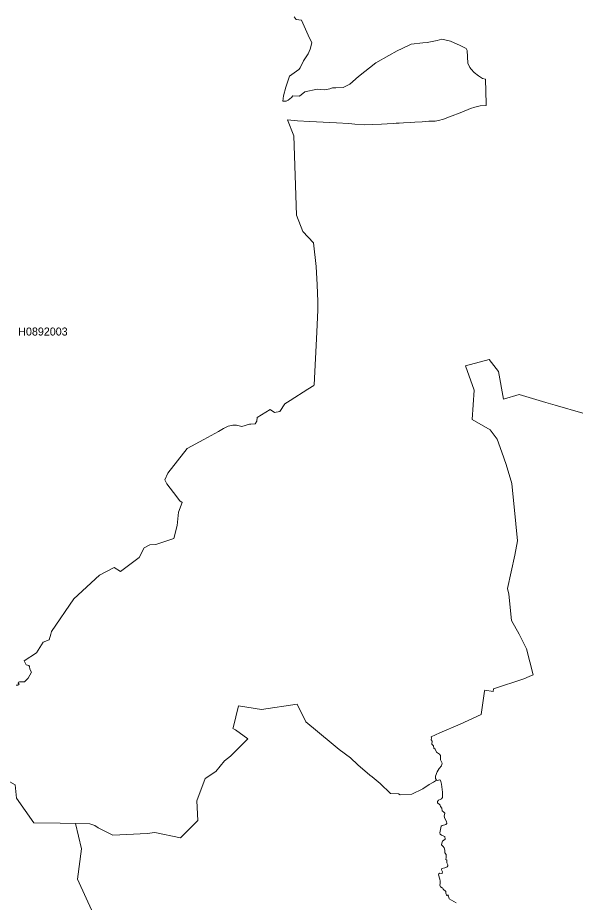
# Model space of a CAD drawing. Extents: x 369010 to 739155, y 6377141 to 6616555.
# Drawn here: x 599763 to 606809, y 6463932 to 6474985 of the extents above; entities that cross this region are included whole.
import ezdxf
from ezdxf.enums import TextEntityAlignment as Align

# ---------------------------------------------------------------- set-up
doc = ezdxf.new("R2010")
doc.units = 0
doc.header["$LTSCALE"] = 40
doc.layers.add('1', color=7, linetype='Continuous', lineweight=13)
doc.layers.add('2', color=7, linetype='Continuous')

msp = doc.modelspace()

# ---------------------------------------------------------------- linework, layer by layer
at = {"layer": '1'}
for points in [[(604879.72, 6474675.97), (604828.74, 6474669.51), (604679.95, 6474654.62), (604567.41, 6474599.34), (604508.49, 6474571.7), (604402.24, 6474512.29), (604240.71, 6474422.91), (604021.91, 6474250.79), (603913.5, 6474152.98), (603832.9, 6474114.58), (603742.04, 6474111.1), (603697.85, 6474111.1), (603664.59, 6474095.88), (603598.05, 6474085.12), (603504.88, 6474092.73), (603351.95, 6474057.32), (603286.41, 6474004.69), (603200.84, 6474007), (603187.27, 6473988.3), (603145.24, 6473954.54), (603117.76, 6473943.28), (603098.07, 6473941.63), (603077.05, 6473944.44), (603087.14, 6474008.33), (603116.93, 6474118.55), (603161.29, 6474253.11), (603276.98, 6474339.67), (603295.68, 6474359.69), (603336.39, 6474444.59), (603396.3, 6474535.62), (603420.8, 6474590.24), (603442.15, 6474673.16), (603395.97, 6474765.67), (603312.56, 6474954.35), (603244.7, 6474961.96), (603217.89, 6474995.06)], [(603217.89, 6474995.06), (603244.7, 6474961.96), (603312.56, 6474954.35), (603395.97, 6474765.67), (603442.15, 6474673.16), (603420.8, 6474590.24), (603396.3, 6474535.62), (603336.39, 6474444.59), (603295.68, 6474359.69), (603276.98, 6474339.67), (603161.29, 6474253.11), (603116.93, 6474118.55), (603087.14, 6474008.33), (603077.05, 6473944.44), (603098.07, 6473941.63), (603117.76, 6473943.28), (603145.24, 6473954.54), (603187.27, 6473988.3), (603200.84, 6474007), (603286.41, 6474004.69), (603351.95, 6474057.32), (603504.88, 6474092.73), (603598.05, 6474085.12), (603664.59, 6474095.88), (603697.85, 6474111.1), (603742.04, 6474111.1), (603832.9, 6474114.58), (603913.5, 6474152.98), (604021.91, 6474250.79), (604240.71, 6474422.91), (604402.24, 6474512.29), (604508.49, 6474571.7), (604567.41, 6474599.34), (604679.95, 6474654.62), (604828.74, 6474669.51), (604879.72, 6474675.97), (605004.67, 6474699.31), (605064.09, 6474718.5), (605172.49, 6474693.02), (605295.79, 6474637.74), (605344.62, 6474614.24), (605369.44, 6474601.99), (605380.2, 6474574.68), (605387.98, 6474416.46), (605415.45, 6474361.35), (605430.18, 6474343.64), (605471.06, 6474301.6), (605524.19, 6474259.06), (605574.5, 6474224.97), (605612.24, 6474215.54), (605617.7, 6473909.35), (605620.35, 6473889.66), (605544.71, 6473882.05), (605478.51, 6473866.99), (605423.73, 6473848.95), (605315.99, 6473804.59), (605161.07, 6473745.01), (605086.76, 6473717.87), (605023.21, 6473702.14)], [(599997.68, 6467051.53), (600083.58, 6467181.12), (600157.23, 6467212.07), (600176.42, 6467283.24), (600187.18, 6467314.02), (600464.9, 6467723.48), (600787.47, 6468021.55), (600968.53, 6468115.56), (601046.64, 6468065.74), (601282.98, 6468240.18), (601343.72, 6468360.01), (601414.39, 6468399.89), (601489.86, 6468401.71), (601715.12, 6468478.84), (601756.82, 6468641.69), (601773.21, 6468805.21), (601820.71, 6468929.67), (601788.76, 6468950.03), (601710.32, 6469054.79), (601627.07, 6469162.87), (601602.74, 6469210.37), (601639.65, 6469295.77), (601761.62, 6469448.53), (601881.78, 6469602.61), (602089.98, 6469716.97), (602272.53, 6469814.79), (602335.26, 6469850.87), (602395.83, 6469881.32), (602454.09, 6469894.23), (602500.43, 6469894.23), (602566.8, 6469878.17), (602659.81, 6469907.14), (602675.7, 6469907.47), (602731.81, 6469912.27), (602753.16, 6469944.38), (602755.14, 6469988.9), (602917.5, 6470090.35), (602973.61, 6470053.44), (603041.13, 6470064.2), (603101.54, 6470162.18), (603167.91, 6470203.22), (603389.19, 6470342.08), (603464, 6470389.25), (603467.31, 6470396.04), (603503.22, 6471057.56), (603515.63, 6471336.93), (603516.96, 6471439.21), (603506.37, 6471649.07), (603493.62, 6471876.8), (603459.53, 6472171.89), (603327.62, 6472314.56), (603249.01, 6472518.29), (603214.91, 6473508.17), (603136.3, 6473709.26), (603259.27, 6473698.34), (603413.19, 6473690.39), (603581.17, 6473680.79), (603747.34, 6473671.86), (603901.42, 6473661.76), (603977.06, 6473656.3), (604096.72, 6473647.86), (604197.34, 6473650.01), (604309.39, 6473653.82), (604382.21, 6473660.11), (604456.03, 6473664.74), (604495.09, 6473665.57), (604533.65, 6473668.05), (604584.95, 6473671.03), (604671.68, 6473676.16), (604728.45, 6473679.47), (604818.48, 6473685.26), (604900.57, 6473691.39), (604906.86, 6473691.88), (604914.14, 6473692.38), (604921.26, 6473692.05), (604982.99, 6473694.53), (605023.21, 6473702.14), (605086.76, 6473717.87), (605161.07, 6473745.01), (605315.99, 6473804.59), (605423.73, 6473848.95), (605478.51, 6473866.99), (605544.71, 6473882.05), (605620.35, 6473889.66), (605617.7, 6473909.35), (605612.24, 6474215.54), (605574.5, 6474224.97), (605524.19, 6474259.06), (605471.06, 6474301.6), (605430.18, 6474343.64), (605415.45, 6474361.35), (605387.98, 6474416.46), (605380.2, 6474574.68), (605369.44, 6474601.99), (605344.62, 6474614.24), (605295.79, 6474637.74), (605172.49, 6474693.02), (605064.09, 6474718.5), (605004.67, 6474699.31), (604879.72, 6474675.97)], [(605023.21, 6473702.14), (604982.99, 6473694.53), (604921.26, 6473692.05), (604914.14, 6473692.38), (604906.86, 6473691.88), (604900.57, 6473691.39), (604818.48, 6473685.26), (604728.45, 6473679.47), (604671.68, 6473676.16), (604584.95, 6473671.03), (604533.65, 6473668.05), (604495.09, 6473665.57), (604456.03, 6473664.74), (604382.21, 6473660.11), (604309.39, 6473653.82), (604197.34, 6473650.01), (604096.72, 6473647.86), (603977.06, 6473656.3), (603901.42, 6473661.76), (603747.34, 6473671.86), (603581.17, 6473680.79), (603413.19, 6473690.39), (603259.27, 6473698.34), (603136.3, 6473709.26), (603214.91, 6473508.17), (603249.01, 6472518.29), (603327.62, 6472314.56), (603459.53, 6472171.89), (603493.62, 6471876.8), (603506.37, 6471649.07), (603516.96, 6471439.21), (603515.63, 6471336.93), (603503.22, 6471057.56), (603467.31, 6470396.04), (603464, 6470389.25), (603389.19, 6470342.08), (603167.91, 6470203.22), (603101.54, 6470162.18), (603041.13, 6470064.2), (602973.61, 6470053.44), (602917.5, 6470090.35), (602755.14, 6469988.9), (602753.16, 6469944.38), (602731.81, 6469912.27), (602675.7, 6469907.47), (602659.81, 6469907.14), (602566.8, 6469878.17), (602500.43, 6469894.23), (602454.09, 6469894.23), (602395.83, 6469881.32), (602335.26, 6469850.87), (602272.53, 6469814.79), (602089.98, 6469716.97), (601881.78, 6469602.61), (601761.62, 6469448.53), (601639.65, 6469295.77), (601602.74, 6469210.37), (601627.07, 6469162.87), (601710.32, 6469054.79), (601788.76, 6468950.03), (601820.71, 6468929.67), (601773.21, 6468805.21), (601756.82, 6468641.69), (601715.12, 6468478.84), (601489.86, 6468401.71), (601414.39, 6468399.89), (601343.72, 6468360.01), (601282.98, 6468240.18), (601046.64, 6468065.74), (600968.53, 6468115.56), (600787.47, 6468021.55), (600464.9, 6467723.48), (600187.18, 6467314.02), (600176.42, 6467283.24), (600157.23, 6467212.07), (600083.58, 6467181.12), (599997.68, 6467051.53), (599844.59, 6466950.08), (599867.76, 6466900.92), (599904.67, 6466891.32), (599913.11, 6466878.58), (599913.6, 6466846.97), (599937.6, 6466808.07), (599896.23, 6466734.59), (599848.4, 6466687.42), (599787.32, 6466686.76), (599775.08, 6466681.63), (599770.44, 6466670.04), (599780.21, 6466659.62), (599763.99, 6466646.71), (599745.95, 6466645.38)], [(604933.18, 6465964.17), (604934.17, 6465989), (604930.53, 6466000.58), (605041.25, 6466051.89), (605295.79, 6466159.8), (605556.46, 6466278.46), (605598.34, 6466569.42), (605601.48, 6466583.82), (605708.06, 6466564.45), (605711.87, 6466599.04), (606091.04, 6466724.99), (606155.92, 6466753.79), (606207.22, 6466772.66), (606125.13, 6467098.7), (606031.79, 6467282.74), (605936.29, 6467453.37), (605900.55, 6467783.22), (605887.14, 6467852.4), (605979.49, 6468270.96), (606009.61, 6468449.05), (605990.91, 6468659.24), (605941.26, 6469164.52), (605870.42, 6469400.86), (605816.3, 6469555.11), (605756.89, 6469720.12), (605669.17, 6469834.65), (605444.09, 6469965.39), (605467.92, 6470332.65), (605359.02, 6470635.85), (605657.09, 6470716.62), (605773.11, 6470565.84), (605835.17, 6470217.13), (606032.78, 6470275.55), (606364.78, 6470178.4), (606480.97, 6470145.46), (606826.87, 6470043.51)], [(606826.87, 6470043.51), (606480.97, 6470145.46), (606364.78, 6470178.4), (606032.78, 6470275.55), (605835.17, 6470217.13), (605773.11, 6470565.84), (605657.09, 6470716.62), (605359.02, 6470635.85), (605467.92, 6470332.65), (605444.09, 6469965.39), (605669.17, 6469834.65), (605756.89, 6469720.12), (605816.3, 6469555.11), (605870.42, 6469400.86), (605941.26, 6469164.52), (605990.91, 6468659.24), (606009.61, 6468449.05), (605979.49, 6468270.96), (605887.14, 6467852.4), (605900.55, 6467783.22), (605936.29, 6467453.37), (606031.79, 6467282.74), (606125.13, 6467098.7), (606207.22, 6466772.66), (606155.92, 6466753.79), (606091.04, 6466724.99), (605711.87, 6466599.04), (605708.06, 6466564.45), (605601.48, 6466583.82), (605598.34, 6466569.42), (605556.46, 6466278.46), (605295.79, 6466159.8), (605041.25, 6466051.89), (604930.53, 6466000.58), (604934.17, 6465989), (604933.18, 6465964.17), (604943.11, 6465946.13), (604939.96, 6465908.4), (604958.83, 6465888.2), (604966.94, 6465857.92), (604983.16, 6465844.51), (604999.87, 6465809.42), (605036.78, 6465782.28), (605050.19, 6465764.74), (605048.53, 6465712.11)], [(599745.95, 6466645.38), (599763.99, 6466646.71), (599780.21, 6466659.62), (599770.44, 6466670.04), (599775.08, 6466681.63), (599787.32, 6466686.76), (599848.4, 6466687.42), (599896.23, 6466734.59), (599937.6, 6466808.07), (599913.6, 6466846.97), (599913.11, 6466878.58), (599904.67, 6466891.32), (599867.76, 6466900.92), (599844.59, 6466950.08), (599997.68, 6467051.53)], [(599749.92, 6465232.48), (599963.42, 6464926.96), (600294.43, 6464922.65), (600485.92, 6464917.52), (600663.17, 6464912.72), (600729.54, 6464891.87), (600771.25, 6464864.23), (600952.14, 6464771.05), (601381.96, 6464793.89), (601476.46, 6464803.99), (601796.54, 6464735.96), (602016.83, 6464956.42), (602004.58, 6465201.86), (602108.52, 6465479.08), (602240.26, 6465565.8), (602348.17, 6465698.7), (602422.31, 6465759.94), (602639.46, 6465974.93), (602485.21, 6466089.13), (602452.44, 6466102.53), (602456.41, 6466112.96), (602523.44, 6466387.86), (602810.92, 6466341.85), (603258.61, 6466410.04), (603366.02, 6466189.26), (603680.81, 6465924.95), (603783.75, 6465841.86), (603924.1, 6465735.61), (604017.11, 6465648.06), (604165.9, 6465521.61), (604194.7, 6465498.11), (604292.34, 6465416.19), (604422.26, 6465289.91), (604521.9, 6465287.26), (604543.91, 6465273.85), (604690.22, 6465282.29), (604828.91, 6465349.32), (604905.04, 6465402.95), (604960.48, 6465433.56), (604998.55, 6465459.88), (604987.63, 6465477.92), (604987.29, 6465509.86), (605008.31, 6465563.98), (605030.82, 6465604.03), (605059.62, 6465638.13), (605067.4, 6465669.74), (605048.53, 6465712.11), (605050.19, 6465764.74), (605036.78, 6465782.28), (604999.87, 6465809.42), (604983.16, 6465844.51), (604966.94, 6465857.92), (604958.83, 6465888.2), (604939.96, 6465908.4), (604943.11, 6465946.13), (604933.18, 6465964.17)], [(604960.48, 6465433.56), (604905.04, 6465402.95), (604828.91, 6465349.32), (604690.22, 6465282.29), (604543.91, 6465273.85), (604521.9, 6465287.26), (604422.26, 6465289.91), (604292.34, 6465416.19), (604194.7, 6465498.11), (604165.9, 6465521.61), (604017.11, 6465648.06), (603924.1, 6465735.61), (603783.75, 6465841.86), (603680.81, 6465924.95), (603366.02, 6466189.26), (603258.61, 6466410.04), (602810.92, 6466341.85), (602523.44, 6466387.86), (602456.41, 6466112.96), (602452.44, 6466102.53), (602485.21, 6466089.13), (602639.46, 6465974.93), (602422.31, 6465759.94), (602348.17, 6465698.7), (602240.26, 6465565.8), (602108.52, 6465479.08), (602004.58, 6465201.86), (602016.83, 6464956.42), (601796.54, 6464735.96), (601476.46, 6464803.99), (601381.96, 6464793.89), (600952.14, 6464771.05), (600771.25, 6464864.23), (600729.54, 6464891.87), (600663.17, 6464912.72), (600485.92, 6464917.52)], [(600706.53, 6463791.6), (600513.06, 6464223.23), (600559.57, 6464600.09), (600485.92, 6464917.52), (600294.43, 6464922.65), (599963.42, 6464926.96), (599749.92, 6465232.48), (599730.06, 6465401.46), (599488.26, 6465531.38), (599511.26, 6465666.43), (599163.71, 6465737.43), (598958.32, 6465967.31)], [(605048.53, 6465712.11), (605067.4, 6465669.74), (605059.62, 6465638.13), (605030.82, 6465604.03), (605008.31, 6465563.98), (604987.29, 6465509.86), (604987.63, 6465477.92), (604998.55, 6465459.88)], [(605242.83, 6463925.49), (605155.45, 6463977.29), (605142.21, 6464024.63), (605128.14, 6464014.86), (605113.41, 6464046.81), (605114.73, 6464067.99), (605082.46, 6464096.79), (605076.67, 6464107.05), (605068.72, 6464112.84), (605048.7, 6464125.59), (605039.93, 6464147.76), (605046.05, 6464166.8), (605045.72, 6464197.91), (605038.6, 6464220.09), (605024.86, 6464275.53), (605025.69, 6464288.77), (605035.46, 6464295.39), (605063.43, 6464291.92), (605070.05, 6464297.71), (605072.69, 6464315.09), (605061.94, 6464337.27), (605065.58, 6464354.48), (605104.14, 6464363.75), (605132.94, 6464375.83), (605141.38, 6464387.74), (605139.06, 6464400.98), (605125.82, 6464425.48), (605126.65, 6464457.42), (605116.55, 6464466.19), (605121.02, 6464491.52), (605117.88, 6464527.76), (605101.82, 6464550.93), (605101.82, 6464584.53), (605094.38, 6464612.5), (605082.46, 6464630.21), (605061.61, 6464648.41), (605067.4, 6464687.14), (605074.02, 6464696.41), (605090.4, 6464708.49), (605104.97, 6464722.23), (605101, 6464753.18), (605091.73, 6464760.29), (605062.43, 6464770.89), (605046.05, 6464785.12), (605041.25, 6464800.68), (605057.14, 6464883.59), (605067.73, 6464891.04), (605101, 6464898.66), (605116.55, 6464905.28), (605126.32, 6464917.36), (605122.35, 6464943.01), (605101.99, 6464980.25), (605094.87, 6465010.37), (605102.82, 6465045.46), (605089.91, 6465060.02), (605068.72, 6465074.59), (605063.43, 6465106.53), (605050.02, 6465127.38), (605045.22, 6465146.91), (605034.13, 6465155.85), (605011.95, 6465176.21), (605010.13, 6465192.09), (605022.22, 6465207.15), (605045.72, 6465216.09), (605062.1, 6465224.04), (605073.52, 6465240.42), (605073.19, 6465309.27), (605059.62, 6465408.24), (605049.69, 6465460.38), (605036.28, 6465462.69), (605009.31, 6465452.76), (604998.55, 6465459.88), (604960.48, 6465433.56)], [(604998.55, 6465459.88), (605009.31, 6465452.76), (605036.28, 6465462.69), (605049.69, 6465460.38), (605059.62, 6465408.24), (605073.19, 6465309.27), (605073.52, 6465240.42), (605062.1, 6465224.04), (605045.72, 6465216.09), (605022.22, 6465207.15), (605010.13, 6465192.09), (605011.95, 6465176.21), (605034.13, 6465155.85), (605045.22, 6465146.91), (605050.02, 6465127.38), (605063.43, 6465106.53), (605068.72, 6465074.59), (605089.91, 6465060.02), (605102.82, 6465045.46), (605094.87, 6465010.37), (605101.99, 6464980.25), (605122.35, 6464943.01), (605126.32, 6464917.36), (605116.55, 6464905.28), (605101, 6464898.66), (605067.73, 6464891.04), (605057.14, 6464883.59), (605041.25, 6464800.68), (605046.05, 6464785.12), (605062.43, 6464770.89), (605091.73, 6464760.29), (605101, 6464753.18), (605104.97, 6464722.23), (605090.4, 6464708.49), (605074.02, 6464696.41), (605067.4, 6464687.14), (605061.61, 6464648.41), (605082.46, 6464630.21), (605094.38, 6464612.5), (605101.82, 6464584.53), (605101.82, 6464550.93), (605117.88, 6464527.76), (605121.02, 6464491.52), (605116.55, 6464466.19), (605126.65, 6464457.42), (605125.82, 6464425.48), (605139.06, 6464400.98), (605141.38, 6464387.74), (605132.94, 6464375.83), (605104.14, 6464363.75), (605065.58, 6464354.48), (605061.94, 6464337.27), (605072.69, 6464315.09), (605070.05, 6464297.71), (605063.43, 6464291.92), (605035.46, 6464295.39), (605025.69, 6464288.77), (605024.86, 6464275.53), (605038.6, 6464220.09), (605045.72, 6464197.91), (605046.05, 6464166.8), (605039.93, 6464147.76), (605048.7, 6464125.59), (605068.72, 6464112.84), (605076.67, 6464107.05), (605082.46, 6464096.79), (605114.73, 6464067.99), (605113.41, 6464046.81), (605128.14, 6464014.86), (605142.21, 6464024.63), (605155.45, 6463977.29), (605242.83, 6463925.49)], [(600485.92, 6464917.52), (600559.57, 6464600.09), (600513.06, 6464223.23), (600706.53, 6463791.6)]]:
    msp.add_lwpolyline(points, dxfattribs=at)

# ---------------------------------------------------------------- texts
at = {"layer": '2'}
msp.add_text('H0892003', height=100, dxfattribs=at).set_placement((600079.06, 6471014.07), align=Align.CENTER)

doc.saveas('drawing.dxf')
